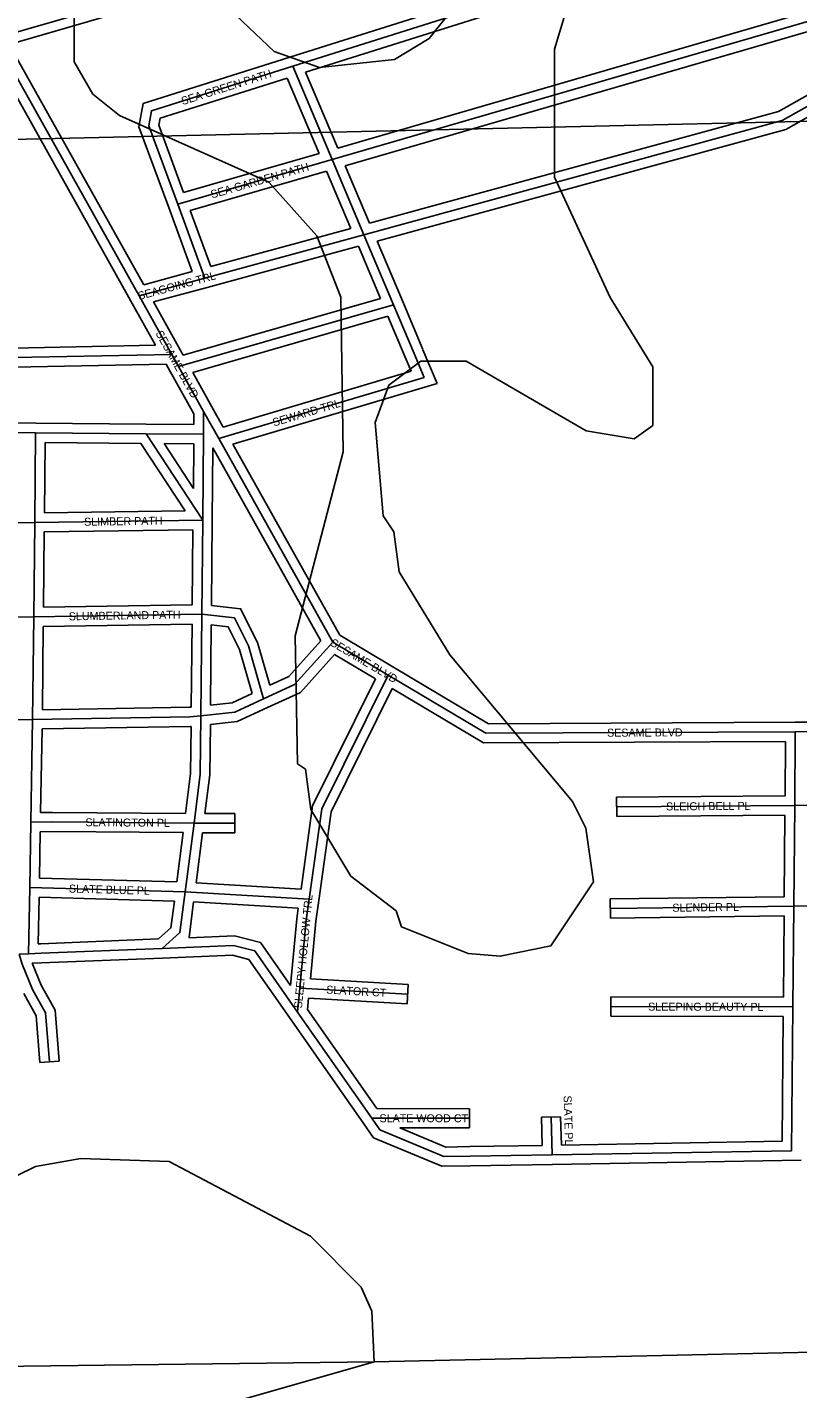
# Model space of a CAD drawing. Extents: x 457167 to 656239, y 1787309 to 1969297.
# Drawn here: x 596108 to 598515, y 1847016 to 1851270 of the extents above; entities that cross this region are included whole.
import ezdxf

# ---------------------------------------------------------------- set-up
doc = ezdxf.new("R2010")
doc.units = 0
for name, color, linetype in [('Level 1', 7, 'Continuous'), ('Level 31', 7, 'Continuous'), ('Level 32', 7, 'Continuous'), ('Level 34', 7, 'Continuous'), ('Level 5', 7, 'Continuous'), ('Level 7', 7, 'Continuous')]:
    doc.layers.add(name, color=color, linetype=linetype)

msp = doc.modelspace()

# ---------------------------------------------------------------- linework, layer by layer
at = {"layer": 'Level 1'}
msp.add_line((601380.825, 1851041.752), (596009.089, 1850918.673), dxfattribs=at)
at = {"layer": 'Level 31'}
for p, q in [((596936.953, 1851148.109), (598502.437, 1851642.366)), ((596499.581, 1851377.531), (596006.857, 1851235.056)), ((597060.331, 1850856.645), (598599.647, 1851303.313)), ((596456.996, 1850430.708), (596006.857, 1851235.056)), ((596936.953, 1851148.109), (597060.331, 1850856.645)), ((596577.795, 1850717.055), (596487.772, 1850961.921)), ((596577.795, 1850717.055), (597060.331, 1850856.645)), ((597060.331, 1850856.645), (597159.605, 1850621.947)), ((596662.11, 1850486.378), (596577.795, 1850717.055)), ((597159.605, 1850621.947), (596662.11, 1850486.378)), ((597159.605, 1850621.947), (597251.902, 1850403.259)), ((596662.11, 1850486.378), (596456.996, 1850430.708)), ((596559.215, 1850247.638), (596456.996, 1850430.708)), ((597251.902, 1850403.259), (596580.485, 1850209.787)), ((597251.902, 1850403.259), (597316.29, 1850251.161)), ((596559.215, 1850247.638), (595354.806, 1850224.134)), ((596580.485, 1850209.787), (596559.215, 1850247.638)), ((597316.29, 1850251.161), (597347.371, 1850176.203)), ((596658.58, 1850070.029), (596580.485, 1850209.787)), ((596705.881, 1849985.591), (597347.371, 1850176.203)), ((596658.58, 1850070.029), (596658.146, 1849998.394)), ((596705.881, 1849985.591), (596658.58, 1850070.029)), ((596134.124, 1850002.872), (595265.64, 1850014.466)), ((596131.444, 1849722.882), (596134.124, 1850002.872)), ((596479.228, 1849999.771), (596134.124, 1850002.872)), ((596658.146, 1849998.394), (596479.228, 1849999.771)), ((596479.228, 1849999.771), (596655.809, 1849730.403)), ((596658.146, 1849998.394), (596655.809, 1849730.403)), ((597062.078, 1849349.035), (596705.881, 1849985.591)), ((596131.444, 1849722.882), (595403.955, 1849712.791)), ((596128.103, 1849427.985), (596131.444, 1849722.882)), ((596655.809, 1849730.403), (596131.444, 1849722.882)), ((596655.809, 1849730.403), (596653.11, 1849436.231)), ((596128.103, 1849427.985), (595422.894, 1849417.13)), ((596124.721, 1849107.269), (596128.103, 1849427.985)), ((596653.11, 1849436.231), (596128.103, 1849427.985)), ((596653.11, 1849436.231), (596650.056, 1849119.151)), ((597234.79, 1849246.218), (597062.078, 1849349.035)), ((596124.721, 1849107.269), (595443.701, 1849096.011)), ((596124.721, 1849107.269), (596119.11, 1848786.557)), ((598507.05, 1849068.955), (598505.102, 1848838.781)), ((599018.361, 1849071.438), (598507.05, 1849068.955)), ((597949.211, 1848834.556), (598505.102, 1848838.781)), ((598505.102, 1848838.781), (598502.387, 1848524.246)), ((598505.102, 1848838.781), (598691.673, 1848840.31)), ((596119.11, 1848786.557), (596115.599, 1848582.93)), ((596186.607, 1848787.175), (596119.11, 1848786.557)), ((596628.826, 1848783.92), (596186.607, 1848787.175)), ((596628.826, 1848783.92), (596601.421, 1848569.058)), ((596628.826, 1848783.92), (596756.495, 1848783.351)), ((596115.599, 1848582.93), (596111.761, 1848375.304)), ((596601.421, 1848569.058), (596115.599, 1848582.93)), ((596988.851, 1848546.258), (596601.421, 1848569.058)), ((598502.387, 1848524.246), (597929.612, 1848516.775)), ((598502.387, 1848524.246), (598499.67, 1848209.347)), ((598502.387, 1848524.246), (598823.955, 1848528.476)), ((596529.502, 1848392.086), (596151.244, 1848377.058)), ((596082.787, 1848373.896), (596111.761, 1848375.304)), ((596111.761, 1848375.304), (596151.244, 1848377.058)), ((596959.437, 1848268.493), (596951.995, 1848193.233)), ((596959.437, 1848268.493), (597295.935, 1848249.413)), ((597183.888, 1847861.598), (596951.995, 1848193.233)), ((598499.67, 1848209.347), (597930.407, 1848210.597)), ((598499.67, 1848209.347), (598495.474, 1847760.272)), ((597183.888, 1847861.598), (597489.537, 1847861.479)), ((597747.567, 1847747.256), (597743.931, 1847865.442)), ((597747.567, 1847747.256), (597490.942, 1847742.934)), ((598495.474, 1847760.272), (597747.567, 1847747.256))]:
    msp.add_line(p, q, dxfattribs=at)
for points in [[(596487.772, 1850961.921), (596496.444, 1851009.179), (596936.953, 1851148.109)], [(598656.324, 1851103.23), (598603.723, 1851056.039), (598465.755, 1850979.163), (597159.605, 1850621.947)], [(596846.259, 1849172.291), (596799.084, 1849337.091), (596754.971, 1849425.16), (596653.11, 1849436.231)], [(597062.078, 1849349.035), (596942.797, 1849216.864), (596846.259, 1849172.291)], [(597234.79, 1849246.218), (597028.46, 1848828.372), (596988.851, 1848546.258)], [(598507.05, 1849068.955), (597540.779, 1849064.284), (597234.79, 1849246.218)], [(596846.259, 1849172.291), (596755.775, 1849130.619), (596650.056, 1849119.151)], [(596650.056, 1849119.151), (596615.666, 1849115.571), (596124.721, 1849107.269)], [(596650.056, 1849119.151), (596648.172, 1848936.248), (596628.826, 1848783.92)], [(596601.421, 1848569.058), (596584.98, 1848441.451), (596529.502, 1848392.086)], [(596988.851, 1848546.258), (596979.514, 1848480.821), (596959.437, 1848268.493)], [(596951.995, 1848193.233), (596818.26, 1848384.351), (596751.745, 1848401.185), (596529.502, 1848392.086)], [(596124, 1848264.014), (596091.651, 1848342.973), (596082.787, 1848373.896)], [(596177.441, 1848037.75), (596165.27, 1848190.494), (596124, 1848264.014)], [(597490.942, 1847742.934), (597409.115, 1847741.608), (597209.301, 1847825.196), (597183.888, 1847861.598)]]:
    msp.add_lwpolyline(points, dxfattribs=at)
at = {"layer": 'Level 32'}
for p, q in [((596927.92, 1851176.717), (598465.523, 1851662.171)), ((596977.436, 1851129.43), (598482.089, 1851604.481)), ((596507.914, 1851348.711), (596051.49, 1851216.731)), ((597077.567, 1850892.883), (598562.566, 1851323.79)), ((597101.111, 1850837.24), (598579.083, 1851266.107)), ((596430.815, 1850416.057), (595992.314, 1851199.61)), ((596471.738, 1850465.795), (596051.49, 1851216.731)), ((596919.959, 1851111.291), (597019.529, 1850876.072)), ((596977.437, 1851129.43), (597077.568, 1850892.884)), ((596549.636, 1850706.703), (596456.783, 1850959.268)), ((596596.307, 1850753.64), (596518.76, 1850964.573)), ((596596.307, 1850753.641), (597019.53, 1850876.072)), ((596617.005, 1850697.166), (597043.078, 1850820.423)), ((597043.078, 1850820.423), (597118.605, 1850641.868)), ((597101.111, 1850837.24), (597177.009, 1850657.808)), ((596622.713, 1850506.771), (596549.617, 1850706.756)), ((596680.821, 1850522.571), (596617.005, 1850697.166)), ((597118.604, 1850641.868), (596680.821, 1850522.571)), ((597200.566, 1850602.046), (597279.542, 1850414.923)), ((597142.17, 1850586.101), (596669.996, 1850457.433)), ((597142.17, 1850586.101), (597211.121, 1850422.728)), ((596622.713, 1850506.771), (596471.737, 1850465.795)), ((596669.967, 1850457.425), (596501.906, 1850411.811)), ((596508.651, 1850276.657), (596430.801, 1850416.082)), ((596585.409, 1850262.264), (596501.906, 1850411.811)), ((597211.122, 1850422.728), (596595.002, 1850245.191)), ((597279.529, 1850414.953), (597343.915, 1850262.855)), ((597234.645, 1850367.064), (596625.11, 1850191.425)), ((597234.645, 1850367.065), (597288.662, 1850239.465)), ((596508.651, 1850276.657), (595354.22, 1850254.129)), ((596595.001, 1850245.191), (596585.369, 1850262.335)), ((597344.001, 1850262.651), (597387.839, 1850156.931)), ((596541.854, 1850217.292), (595355.392, 1850194.139)), ((596554.33, 1850195.09), (596541.854, 1850217.293)), ((597288.662, 1850239.465), (597306.901, 1850195.474)), ((596628.53, 1850062.299), (596554.33, 1850195.09)), ((596684.768, 1850084.662), (596625.11, 1850191.425)), ((596720.33, 1850021.18), (597306.902, 1850195.474)), ((596750.373, 1849967.514), (597387.838, 1850156.931)), ((596134.523, 1850032.87), (595266.04, 1850044.463)), ((596628.53, 1850062.299), (596628.328, 1850028.624)), ((596720.33, 1850021.181), (596684.768, 1850084.662)), ((596479.496, 1850029.771), (596134.523, 1850032.87)), ((596628.328, 1850028.624), (596479.458, 1850029.771)), ((596161.736, 1849753.32), (596163.835, 1849972.603)), ((596462.926, 1849969.916), (596163.835, 1849972.603)), ((596462.926, 1849969.916), (596600.785, 1849759.617)), ((596627.885, 1849968.626), (596535.047, 1849969.34)), ((596535.047, 1849969.34), (596626.671, 1849829.571)), ((596627.885, 1849968.626), (596626.671, 1849829.571)), ((597084.331, 1849370.701), (596750.374, 1849967.514)), ((596687.782, 1849956.498), (596685.807, 1849730.141)), ((597025.39, 1849353.161), (596687.782, 1849956.498)), ((596600.784, 1849759.617), (596161.736, 1849753.32)), ((596685.807, 1849730.127), (596683.357, 1849463.121)), ((596158.45, 1849458.465), (596161.11, 1849693.303)), ((596625.527, 1849699.965), (596161.11, 1849693.304)), ((596625.526, 1849699.965), (596623.378, 1849465.767)), ((596623.378, 1849465.767), (596158.45, 1849458.465)), ((596622.814, 1849405.751), (596157.793, 1849398.446)), ((596622.814, 1849405.75), (596620.314, 1849146.216)), ((596155.044, 1849137.786), (596157.792, 1849398.446)), ((596682.789, 1849402.826), (596680.38, 1849152.616)), ((597250.136, 1849271.996), (597084.331, 1849370.7)), ((597195.609, 1849234.628), (597067.867, 1849310.673)), ((596154.21, 1849077.761), (596149.645, 1848816.837)), ((598976.756, 1849101.236), (598506.905, 1849098.955)), ((598476.793, 1849038.806), (598475.352, 1848868.554)), ((597948.983, 1848864.554), (598475.351, 1848868.554)), ((597948.983, 1848864.554), (597949.439, 1848804.556)), ((596186.332, 1848817.174), (596149.645, 1848816.837)), ((596602.42, 1848814.115), (596186.332, 1848817.174)), ((596662.859, 1848813.767), (596756.628, 1848813.351)), ((596756.628, 1848813.351), (596756.36, 1848753.351)), ((597949.439, 1848804.556), (598474.839, 1848808.549)), ((598474.839, 1848808.549), (598472.64, 1848553.86)), ((596148.602, 1848756.824), (596146.105, 1848612.071)), ((596186.881, 1848757.176), (596148.602, 1848756.824)), ((596594.787, 1848754.167), (596186.881, 1848757.176)), ((596594.788, 1848754.168), (596575.1, 1848599.822)), ((596655.227, 1848753.8), (596635.243, 1848597.119)), ((596655.227, 1848753.801), (596756.36, 1848753.351)), ((596575.1, 1848599.822), (596146.105, 1848612.071)), ((596962.989, 1848577.831), (596635.243, 1848597.119)), ((596145.032, 1848552.076), (596142.346, 1848406.692)), ((596567.43, 1848540.016), (596145.033, 1848552.076)), ((596954.545, 1848518.224), (596627.597, 1848537.465)), ((598472.64, 1848553.859), (597929.22, 1848546.771)), ((597930.004, 1848486.776), (597929.22, 1848546.771)), ((598472.122, 1848493.847), (597930.004, 1848486.776)), ((598472.122, 1848493.846), (598469.927, 1848239.412)), ((596142.347, 1848406.692), (596149.912, 1848407.029)), ((596517.581, 1848421.636), (596150.053, 1848407.035)), ((596122.926, 1848345.77), (596152.434, 1848347.081)), ((596151.06, 1848277.092), (596122.926, 1848345.77)), ((596530.693, 1848362.109), (596152.434, 1848347.081)), ((596992.236, 1848296.681), (597297.633, 1848279.366)), ((597297.633, 1848279.366), (597294.236, 1848219.461)), ((596986.46, 1848236.911), (596982.94, 1848201.327)), ((596986.46, 1848236.911), (597294.236, 1848219.461)), ((597930.34, 1848180.597), (597930.473, 1848240.597)), ((598469.927, 1848239.412), (597930.473, 1848240.597)), ((597159.302, 1847844.406), (596927.409, 1848176.041)), ((597199.52, 1847891.592), (596982.94, 1848201.327)), ((598469.388, 1848179.412), (597930.34, 1848180.597)), ((598469.388, 1848179.412), (598465.746, 1847789.759)), ((596147.536, 1848035.367), (596207.347, 1848040.133)), ((597199.521, 1847891.591), (597489.548, 1847891.479)), ((597489.548, 1847891.479), (597489.525, 1847831.479)), ((597713.945, 1847864.519), (597773.917, 1847866.364)), ((597716.645, 1847776.74), (597713.945, 1847864.519)), ((597776.641, 1847777.766), (597773.917, 1847866.364)), ((597271.817, 1847831.563), (597489.525, 1847831.479)), ((598465.746, 1847789.759), (597776.642, 1847777.766)), ((597716.645, 1847776.74), (597490.435, 1847772.93)), ((597748.073, 1847717.261), (597491.447, 1847712.937)), ((598525.2, 1847730.783), (597748.09, 1847717.261))]:
    msp.add_line(p, q, dxfattribs=at)
for points in [[(596456.784, 1850959.267), (596470.196, 1851032.357), (596927.93, 1851176.721)], [(596518.76, 1850964.574), (596522.692, 1850986.001), (596919.959, 1851111.291)], [(598622.423, 1851113.12), (598586.187, 1851080.611), (598454.331, 1851007.141), (597177.01, 1850657.807)], [(598639.35, 1851047.697), (598621.258, 1851031.466), (598477.179, 1850951.186), (597200.566, 1850602.046)], [(596865.465, 1849214.203), (596827.157, 1849348.03), (596774.47, 1849453.218), (596683.357, 1849463.121)], [(596810.334, 1849188.775), (596771.01, 1849326.151), (596735.472, 1849397.102), (596682.789, 1849402.826)], [(597025.39, 1849353.161), (596924.643, 1849241.526), (596865.465, 1849214.203)], [(597067.868, 1849310.673), (596960.952, 1849192.202), (596858.835, 1849145.055)], [(598506.905, 1849098.956), (597548.957, 1849094.324), (597250.122, 1849272.004)], [(597195.609, 1849234.628), (596999.421, 1848837.326), (596962.989, 1848577.832)], [(597247.331, 1849203.857), (597057.497, 1848819.419), (597018.56, 1848542.086)], [(598476.793, 1849038.806), (597532.6, 1849034.243), (597247.331, 1849203.857)], [(596810.334, 1849188.775), (596747.672, 1849159.916), (596680.38, 1849152.616)], [(596620.314, 1849146.216), (596613.855, 1849145.544), (596155.044, 1849137.786)], [(596858.809, 1849145.042), (596763.878, 1849101.321), (596679.779, 1849092.198)], [(596619.71, 1849085.828), (596617.478, 1849085.596), (596154.21, 1849077.761)], [(596619.71, 1849085.828), (596618.191, 1848938.3), (596602.42, 1848814.115)], [(596679.78, 1849092.198), (596678.154, 1848934.197), (596662.859, 1848813.768)], [(596567.43, 1848540.016), (596556.658, 1848456.407), (596517.581, 1848421.636)], [(596627.597, 1848537.465), (596613.3, 1848426.494), (596612.179, 1848425.496)], [(596954.546, 1848518.223), (596949.714, 1848484.354), (596930.094, 1848276.856)], [(597018.55, 1848542.02), (597009.314, 1848477.287), (596992.236, 1848296.681)], [(596930.094, 1848276.856), (596836.442, 1848410.697), (596754.877, 1848431.339), (596612.18, 1848425.496)], [(596927.415, 1848176.034), (596800.08, 1848358.006), (596748.615, 1848371.031), (596530.73, 1848362.111)], [(596207.347, 1848040.133), (596194.653, 1848199.439), (596151.061, 1848277.091)], [(596147.536, 1848035.367), (596135.887, 1848181.549), (596096.935, 1848250.936)], [(597491.428, 1847712.937), (597403.327, 1847711.511), (597189.688, 1847800.881), (597159.289, 1847844.426)], [(597490.455, 1847772.931), (597414.903, 1847771.706), (597271.817, 1847831.563)]]:
    msp.add_lwpolyline(points, dxfattribs=at)
at = {"layer": 'Level 5'}
for p, q in [((597191.99, 1847100.848), (600426.528, 1847172.444)), ((594782.752, 1847070.057), (597191.99, 1847100.848))]:
    msp.add_line(p, q, dxfattribs=at)
at = {"layer": 'Level 7'}
for points in [[(597805.037, 1851368.407), (597754.858, 1851201.715), (597754.43, 1850801.578), (597929.105, 1850426.243), (598062.259, 1850209.371), (598062.06, 1850025.978), (598003.64, 1849984.356), (597853.628, 1850009.526), (597478.721, 1850226.668), (597337, 1850226.827), (597236.899, 1850151.896), (597195.09, 1850035.224), (597219.772, 1849743.42), (597253.082, 1849693.369), (597269.624, 1849568.327), (597427.727, 1849309.734), (597810.705, 1848850.818), (597852.316, 1848767.417), (597877.128, 1848600.665), (597743.558, 1848400.721), (597585.136, 1848367.54), (597585.136, 1848367.54), (597485.095, 1848376.01), (597276.791, 1848459.57), (597260.151, 1848509.621), (597118.569, 1848618.151), (596993.745, 1848826.694), (596977.205, 1848951.736), (596952.194, 1848968.436), (596944.281, 1849368.582), (597094.959, 1849943.622), (597087.145, 1850427.16), (597012.313, 1850618.962), (596862.42, 1850785.854), (596395.823, 1850994.745), (596312.521, 1851061.536), (596254.27, 1851161.637), (596254.499, 1851361.71)], [(596721.295, 1851344.542), (596879.547, 1851194.331), (597021.2, 1851144.151), (597254.652, 1851168.891), (597363.083, 1851235.483), (597488.293, 1851393.746)], [(594782.752, 1847070.057), (595083.184, 1847361.533), (595250.005, 1847453.035), (595725.24, 1847510.898), (596133.903, 1847710.543), (596275.655, 1847735.384), (596550.758, 1847726.756), (596992.315, 1847492.884), (597150.538, 1847334.302), (597183.819, 1847259.241), (597191.99, 1847100.848)], [(596641.605, 1846943.054), (597191.99, 1847100.848)]]:
    msp.add_lwpolyline(points, dxfattribs=at)

# ---------------------------------------------------------------- texts
at = {"layer": 'Level 34'}
for s, height, rotation, p in [('SEA GREEN PATH', 24.99916, 17.504119, (596593.405, 1851026.654)), ('SEA GARDEN PATH', 24.99916, 16.134083, (596685.03, 1850735.065)), ('SEAGOING TRL', 25, 15.184567, (596457.047, 1850417.771)), ('SESAME BLVD', 25, 299.332539, (596507.574, 1850314.025)), ('SEWARD TRL', 25, 16.548492, (596878.471, 1850022.586)), ('SLIMBER PATH', 25, 0.821453, (596285.628, 1849712.593)), ('SLUMBERLAND PATH', 25, 0.899683, (596237.75, 1849417.206)), ('SESAME BLVD', 25, 329.234097, (597051.918, 1849340.536)), ('SESAME BLVD', 25, 0.276728, (597919.095, 1849053.613)), ('SLEIGH BELL PL', 25, 0.4352, (598103.476, 1848823.228)), ('SLATINGTON PL', 25, 359.577908, (596289.517, 1848773.917)), ('SLATE BLUE PL', 25, 358.364214, (596237.73, 1848566.938)), ('SLEEPY HOLLOW TRL', 25, 84.597964, (596965.908, 1848204.156)), ('SLENDER PL', 25, 0.747053, (598123.099, 1848506.797)), ('SLATOR CT', 24.9992, 356.754608, (597041.135, 1848251.341)), ('SLEEPING BEAUTY PL', 25, 359.873886, (598047.295, 1848197.841)), ('SLATE PL', 25, 271.761439, (597783.265, 1847932.336)), ('SLATE WOOD CT', 25, 359.977297, (597208.203, 1847849.09))]:
    msp.add_text(s, height=height, rotation=rotation, dxfattribs=at).set_placement(p)

doc.saveas('drawing.dxf')
